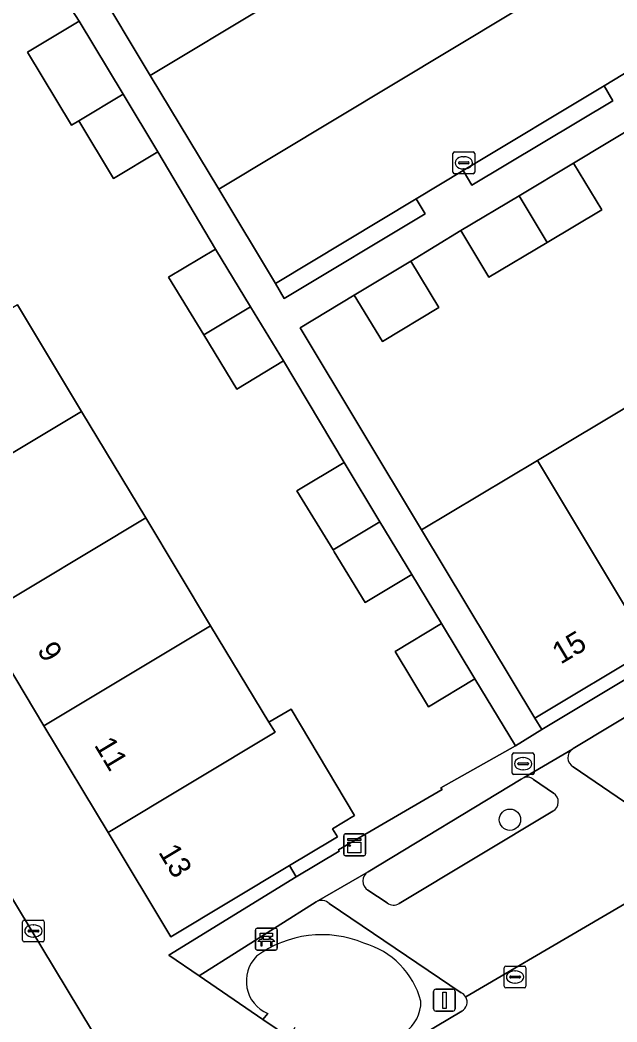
# Model space of a CAD drawing. Extents: x 161771 to 163125, y 382475 to 383179.
# Drawn here: x 162238.25 to 162265.66, y 382884.75 to 382930.82 of the extents above; entities that cross this region are included whole.
import ezdxf

# ---------------------------------------------------------------- set-up
doc = ezdxf.new("R2010")
doc.units = 0
for name, color, linetype in [('IMGEO_Bank', 7, 'Continuous'), ('IMGEO_Boom', 7, 'Continuous'), ('IMGEO_Brandkraan', 7, 'Continuous'), ('IMGEO_Erf', 7, 'Continuous'), ('IMGEO_Groenvoorziening', 7, 'Continuous'), ('IMGEO_Kast', 7, 'Continuous'), ('IMGEO_Kolk', 7, 'Continuous'), ('IMGEO_Lichtmast', 7, 'Continuous'), ('IMGEO_Pand', 7, 'Continuous'), ('IMGEO_Pand_nummerreeks', 7, 'Continuous'), ('IMGEO_Parkeervlak_open', 7, 'Continuous'), ('IMGEO_Rijbaan_lokaal_open', 7, 'Continuous'), ('IMGEO_Voetpad_open', 7, 'Continuous'), ('IMGEO_Woonerf_open', 7, 'Continuous')]:
    doc.layers.add(name, color=color, linetype=linetype)

msp = doc.modelspace()

# ---------------------------------------------------------------- linework, layer by layer
at = {"layer": 'IMGEO_Bank'}
for p, q in [((162249.06, 382888.135), (162249.06, 382888.976)), ((162249.06, 382888.976), (162249.06, 382888.135)), ((162249.135, 382889.06), (162249.976, 382889.06)), ((162249.976, 382889.06), (162249.135, 382889.06)), ((162250.06, 382888.985), (162250.06, 382888.144)), ((162250.06, 382888.144), (162250.06, 382888.985)), ((162249.369, 382888.566), (162249.369, 382888.672)), ((162249.413, 382888.672), (162249.413, 382888.566)), ((162249.701, 382888.678), (162249.419, 382888.678)), ((162249.419, 382888.56), (162249.701, 382888.56)), ((162249.707, 382888.566), (162249.707, 382888.672)), ((162249.751, 382888.672), (162249.751, 382888.566)), ((162249.985, 382888.06), (162249.144, 382888.06)), ((162249.144, 382888.06), (162249.985, 382888.06)), ((162249.757, 382888.458), (162249.364, 382888.458))]:
    msp.add_line(p, q, dxfattribs=at)
for points in [[(162249.307, 382888.458), (162249.165, 382888.458), (162249.277, 382888.56), (162249.363, 382888.56)], [(162249.363, 382888.678), (162249.277, 382888.678), (162249.277, 382888.839), (162249.84, 382888.839), (162249.84, 382888.678), (162249.757, 382888.678)], [(162249.757, 382888.56), (162249.84, 382888.56), (162249.952, 382888.458), (162249.813, 382888.458)], [(162249.357, 382888.451), (162249.357, 382888.244), (162249.314, 382888.244), (162249.314, 382888.451)], [(162249.807, 382888.451), (162249.807, 382888.244), (162249.763, 382888.244), (162249.763, 382888.451)]]:
    msp.add_lwpolyline(points, dxfattribs=at)
for centre, radius, start, end in [((162249.138, 382888.982), 0.0779, 92.4484, 184.2845), ((162249.138, 382888.982), 0.0779, 92.4484, 184.2845), ((162249.982, 382888.982), 0.0779, 2.4484, 94.2845), ((162249.982, 382888.982), 0.0779, 2.4484, 94.2845), ((162249.362, 382888.671), 0.00671, 2.8957, 87.1043), ((162249.362, 382888.567), 0.00671, 272.8957, 357.1043), ((162249.419, 382888.671), 0.00671, 92.8957, 177.1043), ((162249.419, 382888.567), 0.00671, 182.8957, 267.1043), ((162249.701, 382888.671), 0.00671, 2.8957, 87.1043), ((162249.701, 382888.567), 0.00671, 272.8957, 357.1043), ((162249.758, 382888.671), 0.00671, 92.8957, 177.1043), ((162249.758, 382888.567), 0.00671, 182.8957, 267.1043), ((162249.138, 382888.138), 0.0779, 182.4484, 274.2845), ((162249.138, 382888.138), 0.0779, 182.4484, 274.2845), ((162249.307, 382888.451), 0.00671, 2.8957, 87.1043), ((162249.364, 382888.451), 0.00671, 92.8957, 177.1043), ((162249.756, 382888.451), 0.00671, 2.8957, 87.1043), ((162249.813, 382888.451), 0.00671, 92.8957, 177.1043), ((162249.982, 382888.138), 0.0779, 272.4484, 4.2845), ((162249.982, 382888.138), 0.0779, 272.4484, 4.2845)]:
    msp.add_arc(centre, radius, start, end, dxfattribs=at)
at = {"layer": 'IMGEO_Boom'}
msp.add_circle((162260.748, 382894.053), 0.489, dxfattribs=at)
at = {"layer": 'IMGEO_Brandkraan'}
for p, q in [((162260.854, 382896.201), (162260.854, 382897.053)), ((162260.929, 382897.127), (162261.781, 382897.127)), ((162261.342, 382896.907), (162261.367, 382896.907)), ((162261.855, 382897.053), (162261.855, 382896.201)), ((162261.113, 382896.621), (162261.113, 382896.633)), ((162261.551, 382896.584), (162261.153, 382896.584)), ((162261.156, 382896.67), (162261.554, 382896.67)), ((162261.365, 382896.347), (162261.34, 382896.347)), ((162261.597, 382896.633), (162261.597, 382896.621)), ((162261.781, 382896.127), (162260.929, 382896.127))]:
    msp.add_line(p, q, dxfattribs=at)
for points in [[(162260.854, 382896.201), (162260.854, 382897.053)], [(162260.929, 382897.127), (162261.781, 382897.127)], [(162261.855, 382897.053), (162261.855, 382896.201)], [(162261.781, 382896.127), (162260.929, 382896.127)]]:
    msp.add_lwpolyline(points, dxfattribs=at)
for centre, radius, start, end in [((162260.931, 382897.051), 0.0765, 91.552, 178.448), ((162260.931, 382897.051), 0.0765, 91.552, 178.448), ((162261.779, 382897.051), 0.0765, 1.552, 88.448), ((162261.779, 382897.051), 0.0765, 1.552, 88.448), ((162261.153, 382896.63), 0.0403, 85.8775, 175.7526), ((162261.15, 382896.62), 0.0366, 178.938, 274.7102), ((162261.554, 382896.627), 0.043, 264.8664, 352.4533), ((162261.558, 382896.632), 0.0386, 1.7309, 96.639), ((162260.931, 382896.203), 0.0765, 181.552, 268.448), ((162260.931, 382896.203), 0.0765, 181.552, 268.448), ((162261.779, 382896.203), 0.0765, 271.552, 358.448), ((162261.779, 382896.203), 0.0765, 271.552, 358.448)]:
    msp.add_arc(centre, radius, start, end, dxfattribs=at)
for centre, major_axis, ratio, start_param, end_param in [((162261.341, 382896.627), (-0.387, 0.002), 0.722429, 4.712389, 7.853982), ((162261.366, 382896.627), (-0.39, 0.002), 0.717154, 1.570796, 4.712389)]:
    msp.add_ellipse(centre, major_axis=major_axis, ratio=ratio, start_param=start_param, end_param=end_param, dxfattribs=at)
at = {"layer": 'IMGEO_Erf'}
for points in [[(162238.132, 382917.72), (162241.074, 382912.829), (162244.017, 382907.935), (162247.001, 382902.972), (162249.671, 382898.533), (162250.695, 382899.136), (162253.615, 382894.245), (162252.601, 382893.628), (162252.821, 382893.263), (162252.592, 382893.125), (162250.624, 382891.942), (162250.934, 382891.427), (162252.905, 382892.614), (162252.867, 382892.667), (162257.637, 382895.444), (162257.574, 382895.517), (162261.002, 382897.457), (162259.139, 382900.537), (162257.008, 382899.25), (162255.473, 382901.788), (162257.603, 382903.075), (162256.239, 382905.335), (162254.099, 382904.042), (162252.676, 382906.377), (162252.623, 382906.463), (162250.967, 382909.181), (162253.134, 382910.475), (162250.341, 382915.15), (162248.201, 382913.857), (162246.684, 382916.346), (162245.069, 382918.996), (162247.228, 382920.292), (162244.573, 382924.763), (162242.542, 382923.542), (162240.95, 382926.19), (162240.608, 382925.984), (162238.59, 382929.341), (162240.963, 382930.767), (162239.829, 382932.531)], [(162268.251, 382927.002), (162263.671, 382924.234), (162264.972, 382922.094), (162262.464, 382920.596), (162259.782, 382918.995), (162258.495, 382921.138), (162256.189, 382919.742), (162257.481, 382917.602), (162254.889, 382916.037), (162253.597, 382918.177), (162251.112, 382916.677), (162256.693, 382907.381), (162262.013, 382910.567), (162266.485, 382913.246)]]:
    msp.add_lwpolyline(points, dxfattribs=at)
msp.add_lwpolyline([(162296.82, 382918.994), (162296.509, 382919.492), (162291.612, 382916.553), (162286.844, 382913.691), (162281.974, 382910.768), (162277.034, 382907.803), (162272.149, 382904.871), (162267.212, 382901.908), (162261.895, 382898.717), (162262.21, 382898.195), (162282.281, 382910.257)], close=True, dxfattribs=at)
at = {"layer": 'IMGEO_Groenvoorziening'}
for points in [[(162265.073, 382927.797), (162258.6, 382923.904), (162259.005, 382923.228), (162265.47, 382927.114)], [(162256.442, 382922.595), (162249.976, 382918.709), (162250.378, 382918.025), (162256.862, 382921.911)]]:
    msp.add_lwpolyline(points, close=True, dxfattribs=at)
for points in [[(162277.57, 382905.706), (162263.657, 382897.322), (162263.621, 382897.301)], [(162263.657, 382896.487), (162269.722, 382892.346)], [(162261.405, 382895.99), (162261.271, 382895.911), (162254.231, 382891.654)], [(162262.745, 382895.272), (162261.829, 382895.896)], [(162255.66, 382890.197), (162262.719, 382894.45)], [(162254.222, 382890.812), (162255.115, 382890.234)], [(162251.847, 382890.276), (162246.469, 382886.872), (162249.393, 382884.874), (162249.623, 382885.144)], [(162258.51, 382886.099), (162252.449, 382890.193)], [(162253.631, 382882.323), (162258.538, 382885.255)]]:
    msp.add_lwpolyline(points, dxfattribs=at)
for centre, radius, start, end in [((162263.881, 382896.905), 0.474, 123.2623, 241.8023), ((162261.543, 382895.608), 0.406, 45.1403, 109.8593), ((162262.498, 382894.868), 0.473, 297.8287, 58.548), ((162254.485, 382891.23), 0.494, 120.9427, 237.8325), ((162252.093, 382889.839), 0.502, 44.8805, 119.4193), ((162255.413, 382890.591), 0.465, 230.1446, 302.0877), ((162252.109, 382883.744), 5.021, 67.4205, 126.6549), ((162252.975, 382884.713), 3.817, 15.2152, 73.8528), ((162250.252, 382886.63), 1.614, 134.947, 247.06), ((162254.947, 382885.686), 1.712, 303.8965, 0.9682), ((162258.309, 382885.672), 0.471, 29.1372, 64.7933), ((162258.305, 382885.67), 0.476, 299.2681, 29.1454)]:
    msp.add_arc(centre, radius, start, end, dxfattribs=at)
at = {"layer": 'IMGEO_Kast'}
for p, q in [((162253.111, 382892.474), (162253.111, 382893.315)), ((162253.111, 382893.315), (162253.111, 382892.474)), ((162253.186, 382893.399), (162254.027, 382893.399)), ((162254.027, 382893.399), (162253.186, 382893.399)), ((162254.111, 382893.324), (162254.111, 382892.483)), ((162254.111, 382892.483), (162254.111, 382893.324)), ((162254.036, 382892.399), (162253.195, 382892.399)), ((162253.195, 382892.399), (162254.036, 382892.399))]:
    msp.add_line(p, q, dxfattribs=at)
for points in [[(162253.306, 382893.189), (162253.906, 382893.189), (162253.906, 382893.104), (162253.306, 382893.104), (162253.306, 382893.189)], [(162253.306, 382893.014), (162253.906, 382893.014), (162253.906, 382892.525), (162253.306, 382892.525), (162253.306, 382893.014)]]:
    msp.add_lwpolyline(points, dxfattribs=at)
msp.add_circle((162253.39, 382892.863), 0.0377, dxfattribs=at)
for centre, start, end in [((162253.189, 382893.321), 92.4484, 184.2845), ((162253.189, 382893.321), 92.4484, 184.2845), ((162254.033, 382893.321), 2.4484, 94.2845), ((162254.033, 382893.321), 2.4484, 94.2845), ((162253.189, 382892.477), 182.4484, 274.2845), ((162253.189, 382892.477), 182.4484, 274.2845), ((162254.033, 382892.477), 272.4484, 4.2845), ((162254.033, 382892.477), 272.4484, 4.2845)]:
    msp.add_arc(centre, 0.0779, start, end, dxfattribs=at)
at = {"layer": 'IMGEO_Kolk'}
for p, q in [((162258.128, 382923.83), (162258.128, 382924.682)), ((162258.203, 382924.756), (162259.055, 382924.756)), ((162258.616, 382924.536), (162258.641, 382924.536)), ((162259.129, 382924.682), (162259.129, 382923.83)), ((162258.387, 382924.25), (162258.387, 382924.262)), ((162258.825, 382924.213), (162258.427, 382924.213)), ((162258.43, 382924.299), (162258.828, 382924.299)), ((162258.639, 382923.976), (162258.614, 382923.976)), ((162258.871, 382924.262), (162258.871, 382924.25)), ((162259.055, 382923.756), (162258.203, 382923.756)), ((162238.434, 382889.439), (162239.286, 382889.439)), ((162238.359, 382888.513), (162238.359, 382889.365)), ((162238.618, 382888.933), (162238.618, 382888.945)), ((162238.661, 382888.982), (162239.059, 382888.982)), ((162238.847, 382889.219), (162238.872, 382889.219)), ((162239.102, 382888.945), (162239.102, 382888.933)), ((162239.36, 382889.365), (162239.36, 382888.513)), ((162239.056, 382888.896), (162238.658, 382888.896)), ((162238.87, 382888.659), (162238.845, 382888.659)), ((162239.286, 382888.439), (162238.434, 382888.439)), ((162260.484, 382886.394), (162260.484, 382887.246)), ((162260.559, 382887.32), (162261.411, 382887.32)), ((162260.972, 382887.1), (162260.997, 382887.1)), ((162261.485, 382887.246), (162261.485, 382886.394)), ((162260.743, 382886.814), (162260.743, 382886.826)), ((162261.181, 382886.777), (162260.783, 382886.777)), ((162260.786, 382886.863), (162261.184, 382886.863)), ((162261.227, 382886.826), (162261.227, 382886.814)), ((162261.411, 382886.32), (162260.559, 382886.32)), ((162260.995, 382886.54), (162260.97, 382886.54))]:
    msp.add_line(p, q, dxfattribs=at)
for points in [[(162258.128, 382923.83), (162258.128, 382924.682)], [(162258.203, 382924.756), (162259.055, 382924.756)], [(162259.129, 382924.682), (162259.129, 382923.83)], [(162259.055, 382923.756), (162258.203, 382923.756)], [(162238.434, 382889.439), (162239.286, 382889.439)], [(162238.359, 382888.513), (162238.359, 382889.365)], [(162239.36, 382889.365), (162239.36, 382888.513)], [(162239.286, 382888.439), (162238.434, 382888.439)], [(162260.484, 382886.394), (162260.484, 382887.246)], [(162260.559, 382887.32), (162261.411, 382887.32)], [(162261.485, 382887.246), (162261.485, 382886.394)], [(162261.411, 382886.32), (162260.559, 382886.32)]]:
    msp.add_lwpolyline(points, dxfattribs=at)
for centre, radius, start, end in [((162258.205, 382924.68), 0.0765, 91.552, 178.448), ((162258.205, 382924.68), 0.0765, 91.552, 178.448), ((162259.053, 382924.68), 0.0765, 1.552, 88.448), ((162259.053, 382924.68), 0.0765, 1.552, 88.448), ((162258.427, 382924.259), 0.0403, 85.8775, 175.7526), ((162258.424, 382924.249), 0.0366, 178.938, 274.7102), ((162258.828, 382924.256), 0.043, 264.8664, 352.4533), ((162258.832, 382924.261), 0.0386, 1.7309, 96.639), ((162258.205, 382923.832), 0.0765, 181.552, 268.448), ((162258.205, 382923.832), 0.0765, 181.552, 268.448), ((162259.053, 382923.832), 0.0765, 271.552, 358.448), ((162259.053, 382923.832), 0.0765, 271.552, 358.448), ((162238.436, 382889.363), 0.0765, 91.552, 178.448), ((162238.436, 382889.363), 0.0765, 91.552, 178.448), ((162239.284, 382889.363), 0.0765, 1.552, 88.448), ((162239.284, 382889.363), 0.0765, 1.552, 88.448), ((162238.658, 382888.942), 0.0403, 85.8775, 175.7526), ((162238.655, 382888.932), 0.0366, 178.938, 274.7102), ((162239.059, 382888.939), 0.043, 264.8664, 352.4533), ((162239.063, 382888.944), 0.0386, 1.7309, 96.639), ((162238.436, 382888.515), 0.0765, 181.552, 268.448), ((162238.436, 382888.515), 0.0765, 181.552, 268.448), ((162239.284, 382888.515), 0.0765, 271.552, 358.448), ((162239.284, 382888.515), 0.0765, 271.552, 358.448), ((162260.561, 382887.244), 0.0765, 91.552, 178.448), ((162260.561, 382887.244), 0.0765, 91.552, 178.448), ((162261.409, 382887.244), 0.0765, 1.552, 88.448), ((162261.409, 382887.244), 0.0765, 1.552, 88.448), ((162260.783, 382886.823), 0.0403, 85.8775, 175.7526), ((162260.78, 382886.813), 0.0366, 178.938, 274.7102), ((162261.184, 382886.82), 0.043, 264.8664, 352.4533), ((162261.188, 382886.825), 0.0386, 1.7309, 96.639), ((162260.561, 382886.396), 0.0765, 181.552, 268.448), ((162260.561, 382886.396), 0.0765, 181.552, 268.448), ((162261.409, 382886.396), 0.0765, 271.552, 358.448), ((162261.409, 382886.396), 0.0765, 271.552, 358.448)]:
    msp.add_arc(centre, radius, start, end, dxfattribs=at)
for centre, major_axis, ratio, start_param, end_param in [((162258.615, 382924.256), (-0.387, 0.002), 0.722429, 4.712389, 7.853982), ((162258.64, 382924.256), (-0.39, 0.002), 0.717154, 1.570796, 4.712389), ((162238.846, 382888.939), (-0.387, 0.002), 0.722429, 4.712389, 7.853982), ((162238.871, 382888.939), (-0.39, 0.002), 0.717154, 1.570796, 4.712389), ((162260.971, 382886.82), (-0.387, 0.002), 0.722429, 4.712389, 7.853982), ((162260.996, 382886.82), (-0.39, 0.002), 0.717154, 1.570796, 4.712389)]:
    msp.add_ellipse(centre, major_axis=major_axis, ratio=ratio, start_param=start_param, end_param=end_param, dxfattribs=at)
at = {"layer": 'IMGEO_Lichtmast'}
for p, q in [((162257.342, 382886.255), (162258.132, 382886.255)), ((162258.132, 382886.255), (162257.342, 382886.255)), ((162257.242, 382885.355), (162257.242, 382886.155)), ((162257.242, 382886.155), (162257.242, 382885.355)), ((162258.232, 382886.155), (162258.232, 382885.355)), ((162258.232, 382885.355), (162258.232, 382886.155)), ((162258.132, 382885.255), (162257.342, 382885.255)), ((162257.342, 382885.255), (162258.132, 382885.255))]:
    msp.add_line(p, q, dxfattribs=at)
msp.add_lwpolyline([(162257.662, 382886.13), (162257.812, 382886.13), (162257.812, 382885.38), (162257.662, 382885.38), (162257.662, 382886.13)], dxfattribs=at)
for centre, start, end in [((162257.342, 382886.155), 90, 180), ((162257.342, 382886.155), 90, 180), ((162258.132, 382886.155), 0, 90), ((162258.132, 382886.155), 360, 90), ((162257.342, 382885.355), 180, 270), ((162257.342, 382885.355), 180, 270), ((162258.132, 382885.355), 270, 0), ((162258.132, 382885.355), 270, 0)]:
    msp.add_arc(centre, 0.1, start, end, dxfattribs=at)
at = {"layer": 'IMGEO_Pand'}
for points in [[(162240.963, 382930.767), (162238.59, 382929.341), (162240.608, 382925.984), (162240.95, 382926.19), (162242.981, 382927.411)], [(162242.981, 382927.411), (162240.95, 382926.19), (162242.542, 382923.542), (162244.573, 382924.763)], [(162263.671, 382924.234), (162261.18, 382922.744), (162262.464, 382920.596), (162264.972, 382922.094)], [(162261.18, 382922.744), (162258.495, 382921.138), (162259.782, 382918.995), (162262.464, 382920.596)], [(162247.228, 382920.292), (162245.069, 382918.996), (162246.684, 382916.346), (162248.838, 382917.633)], [(162257.481, 382917.602), (162256.189, 382919.742), (162253.597, 382918.177), (162254.889, 382916.037)], [(162238.132, 382917.72), (162230.49, 382913.135), (162233.426, 382908.24), (162241.074, 382912.829)], [(162248.838, 382917.633), (162246.684, 382916.346), (162248.201, 382913.857), (162250.341, 382915.15)], [(162266.953, 382913.526), (162266.485, 382913.246), (162262.013, 382910.567), (162267.212, 382901.908), (162272.149, 382904.871)], [(162241.074, 382912.829), (162233.426, 382908.24), (162236.364, 382903.342), (162244.017, 382907.935)], [(162253.134, 382910.475), (162250.967, 382909.181), (162252.623, 382906.463), (162254.779, 382907.751)], [(162262.013, 382910.567), (162256.693, 382907.381), (162261.895, 382898.717), (162267.212, 382901.908)], [(162244.017, 382907.935), (162236.364, 382903.342), (162239.343, 382898.376), (162247.001, 382902.972)], [(162254.779, 382907.751), (162252.623, 382906.463), (162252.676, 382906.377), (162254.099, 382904.042), (162256.239, 382905.335)], [(162247.001, 382902.972), (162239.343, 382898.376), (162242.286, 382893.469), (162249.959, 382898.073), (162249.671, 382898.533)], [(162257.603, 382903.075), (162255.473, 382901.788), (162257.008, 382899.25), (162259.139, 382900.537)], [(162253.615, 382894.245), (162250.695, 382899.136), (162249.671, 382898.533), (162249.959, 382898.073), (162242.286, 382893.469), (162245.169, 382888.662), (162250.624, 382891.942), (162252.592, 382893.125), (162252.821, 382893.263), (162252.601, 382893.628)]]:
    msp.add_lwpolyline(points, close=True, dxfattribs=at)
at = {"layer": 'IMGEO_Parkeervlak_open'}
for points in [[(162273.693, 382932.984), (162275.837, 382934.287), (162284.521, 382939.511), (162284.226, 382940.002), (162284.206, 382939.99), (162281.948, 382938.622), (162279.655, 382942.407), (162279.62, 382942.465), (162247.373, 382923.049), (162249.976, 382918.709), (162256.442, 382922.595), (162258.6, 382923.904), (162265.073, 382927.797), (162267.225, 382929.098)], [(162255.039, 382934.78), (162252.444, 382939.092), (162250.254, 382937.78), (162241.633, 382932.605), (162244.225, 382928.275)]]:
    msp.add_lwpolyline(points, close=True, dxfattribs=at)
for points in [[(162263.621, 382897.301), (162261.405, 382895.99)], [(162258.721, 382885.902), (162269.722, 382892.346), (162263.657, 382896.487)], [(162261.829, 382895.896), (162262.745, 382895.272)], [(162262.719, 382894.45), (162255.66, 382890.197)], [(162254.231, 382891.654), (162251.847, 382890.276)], [(162235.47, 382883.657), (162239.477, 382876.957), (162245.599, 382877.627), (162237.54, 382890.991)], [(162255.115, 382890.234), (162254.222, 382890.812)], [(162252.449, 382890.193), (162258.51, 382886.099)]]:
    msp.add_lwpolyline(points, dxfattribs=at)
for centre, radius, start, end in [((162263.881, 382896.905), 0.474, 123.2623, 241.8023), ((162261.543, 382895.608), 0.406, 45.1403, 109.8593), ((162262.498, 382894.868), 0.473, 297.8287, 58.548), ((162254.485, 382891.23), 0.494, 120.9427, 237.8325), ((162252.093, 382889.839), 0.502, 44.8805, 119.4193), ((162255.413, 382890.591), 0.465, 230.1446, 302.0877), ((162258.309, 382885.672), 0.471, 29.1372, 64.7933)]:
    msp.add_arc(centre, radius, start, end, dxfattribs=at)
at = {"layer": 'IMGEO_Rijbaan_lokaal_open'}
msp.add_lwpolyline([(162279.023, 382948.687), (162278.832, 382949.014), (162268.09, 382942.581), (162267.028, 382941.961), (162256.198, 382935.466), (162255.039, 382934.78), (162244.225, 382928.275), (162247.373, 382923.049), (162279.62, 382942.465)], dxfattribs=at)
at = {"layer": 'IMGEO_Voetpad_open'}
for points in [[(162239.829, 382932.531), (162240.963, 382930.767), (162242.981, 382927.411), (162244.573, 382924.763), (162247.228, 382920.292), (162248.838, 382917.633), (162250.341, 382915.15), (162253.134, 382910.475), (162254.779, 382907.751), (162256.239, 382905.335), (162257.603, 382903.075), (162259.139, 382900.537), (162261.002, 382897.457), (162262.21, 382898.195), (162261.895, 382898.717), (162256.693, 382907.381), (162251.112, 382916.677), (162253.597, 382918.177), (162256.189, 382919.742), (162258.495, 382921.138), (162261.18, 382922.744), (162263.671, 382924.234), (162268.251, 382927.002)], [(162274.104, 382932.301), (162267.646, 382928.417), (162267.225, 382929.098), (162265.073, 382927.797), (162265.47, 382927.114), (162259.005, 382923.228), (162258.6, 382923.904), (162256.442, 382922.595), (162256.862, 382921.911), (162250.378, 382918.025), (162249.976, 382918.709), (162247.373, 382923.049), (162244.225, 382928.275), (162241.633, 382932.605)], [(162296.82, 382918.994), (162282.281, 382910.257), (162262.21, 382898.195), (162261.002, 382897.457), (162257.574, 382895.517), (162257.637, 382895.444), (162252.867, 382892.667), (162252.905, 382892.614), (162250.934, 382891.427), (162245.074, 382887.826), (162246.469, 382886.872), (162251.847, 382890.276), (162254.231, 382891.654), (162261.271, 382895.911), (162261.405, 382895.99), (162263.621, 382897.301), (162263.657, 382897.322), (162277.57, 382905.706), (162279.87, 382907.071), (162279.978, 382907.135), (162297.006, 382917.412)], [(162249.623, 382885.144), (162249.393, 382884.874), (162250.618, 382884.043), (162250.883, 382884.512)]]:
    msp.add_lwpolyline(points, dxfattribs=at)
for centre, radius, start, end in [((162252.109, 382883.744), 5.021, 67.4205, 126.6549), ((162252.975, 382884.713), 3.817, 15.2152, 73.8528), ((162250.252, 382886.63), 1.614, 134.947, 247.06), ((162254.947, 382885.686), 1.712, 303.8965, 0.9682)]:
    msp.add_arc(centre, radius, start, end, dxfattribs=at)
at = {"layer": 'IMGEO_Woonerf_open'}
for points in [[(162253.109, 382882.343), (162250.618, 382884.043), (162249.393, 382884.874), (162246.469, 382886.872), (162245.074, 382887.826), (162250.934, 382891.427), (162250.624, 382891.942), (162245.169, 382888.662), (162242.286, 382893.469), (162239.343, 382898.376), (162236.364, 382903.342), (162233.426, 382908.24), (162230.49, 382913.135), (162227.565, 382918.011), (162224.405, 382923.28), (162223.643, 382924.549), (162216.357, 382934.222)], [(162269.722, 382892.346), (162258.721, 382885.902)], [(162237.54, 382890.991), (162245.599, 382877.627)], [(162258.538, 382885.255), (162253.631, 382882.323)]]:
    msp.add_lwpolyline(points, dxfattribs=at)
msp.add_arc((162258.305, 382885.67), 0.476, 299.2681, 29.1454, dxfattribs=at)

# ---------------------------------------------------------------- texts
at = {"layer": 'IMGEO_Pand_nummerreeks'}
for s, rotation, p in [('15', 30.9722, (162263.078, 382901.176)), ('9', 300.9564, (162239.006, 382901.854)), ('11', 300.9564, (162241.626, 382897.486)), ('13', 300.9564, (162244.577, 382892.565))]:
    msp.add_text(s, height=1, rotation=rotation, dxfattribs=at).set_placement(p)

doc.saveas('drawing.dxf')
